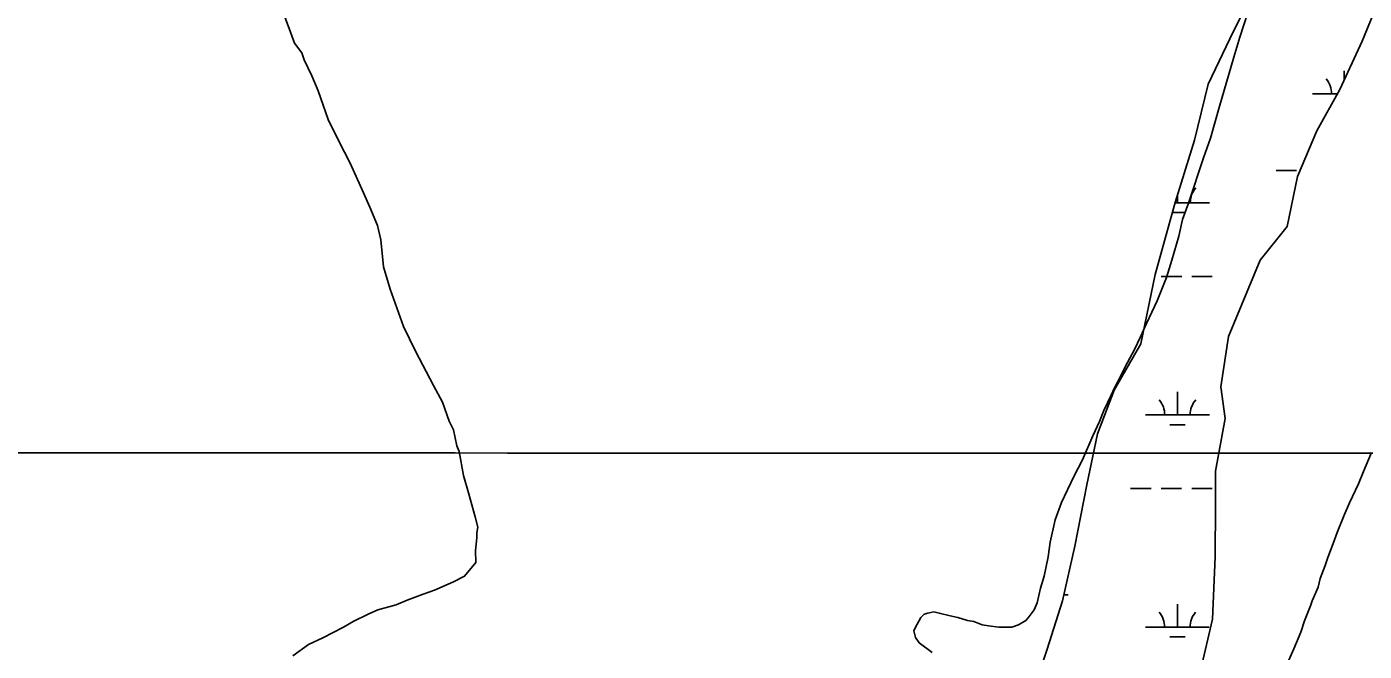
# Model space of a CAD drawing. Extents: x 3250478 to 3288318, y 788638 to 816472.
# Drawn here: x 3266413 to 3268510, y 805829 to 806808 of the extents above; entities that cross this region are included whole.
import ezdxf

# ---------------------------------------------------------------- set-up
doc = ezdxf.new("R2010")
doc.units = 0
for name, color, linetype in [('V-GRID-MAJR', 7, 'Continuous'), ('V-SITE-VEGE', 7, 'Continuous'), ('V-WETL-SWMP', 7, 'Continuous')]:
    doc.layers.add(name, color=color, linetype=linetype)

msp = doc.modelspace()

# ---------------------------------------------------------------- linework, layer by layer
at = {"layer": 'V-GRID-MAJR'}
msp.add_spline([(3254645.228, 806146.921), (3259882.848, 806143.493), (3265120.469, 806140.826), (3270358.09, 806138.922), (3275595.711, 806137.779), (3280833.333, 806137.398), (3286070.954, 806137.779), (3286070.955, 806137.779)], degree=3, dxfattribs=at)
at = {"layer": 'V-SITE-VEGE'}
for points in [[(3268034.989, 806062.274), (3268054.47, 806103.015), (3268068.023, 806129.3250000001), (3268084.114, 806166.671), (3268094.279, 806189.586), (3268101.051, 806206.559), (3268112.0640000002, 806229.4770000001), (3268117.995, 806242.209), (3268127.311, 806260.033), (3268134.934, 806275.311), (3268149.333, 806302.471), (3268158.653, 806321.995), (3268167.97, 806343.212), (3268184.909, 806378.86), (3268199.302, 806415.353), (3268207.767, 806442.512), (3268218.764, 806479.851), (3268224.683, 806506.157), (3268233.9930000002, 806531.618), (3268257.6950000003, 806602.905), (3268268.701, 806633.459), (3268282.236, 806681.831), (3268305.0810000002, 806760.752), (3268314.39, 806792.152), (3268339.779, 806870.228)], [(3267051.802, 805924.933), (3267081.75, 805937.819), (3267099.201, 805946.799), (3267116.508, 805968.316), (3267116.291, 805987.1240000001), (3267118.566, 806007.213), (3267118.48, 806014.736), (3267119.631, 806023.528), (3267115.683, 806039.785), (3267105.218, 806077.282), (3267097.376, 806104.78), (3267090.673, 806142.3200000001), (3267086.81, 806151.055), (3267081.506, 806176.073), (3267075.075, 806189.792), (3267064.698, 806219.767), (3267050.6010000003, 806245.938), (3267022.394, 806299.535), (3267003.139, 806338.186), (3266982.399, 806396.882), (3266971.96, 806431.8740000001), (3266967.7090000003, 806474.46), (3266962.431, 806496.9720000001), (3266950.8170000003, 806525.679), (3266940.524, 806548.131), (3266919.927, 806594.291), (3266901.968, 806629.1950000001), (3266885.2770000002, 806662.86), (3266869.71, 806707.824), (3266859.404, 806731.529), (3266847.829, 806756.478), (3266843.94, 806767.718), (3266832.4790000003, 806782.631), (3266826.008, 806800.113), (3266814.346, 806832.582)], [(3268521.08, 806140.718), (3268508.378, 806111.012), (3268500.758, 806091.493), (3268486.358, 806061.786), (3268477.89, 806042.265), (3268466.882, 806015.108), (3268460.955, 805998.132), (3268452.488, 805976.067), (3268448.257, 805963.337), (3268440.636, 805942.968), (3268437.253, 805929.3910000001), (3268427.9390000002, 805908.172), (3268425.399, 805900.535), (3268416.085, 805876.768), (3268410.16, 805858.948), (3268399.1520000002, 805832.638), (3268390.684, 805813.966)], [(3267832.403, 805827.094), (3267812.025, 805842.349), (3267806.08, 805850.828), (3267803.526, 805861.009), (3267806.068, 805866.9500000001), (3267811.151, 805876.287), (3267814.54, 805882.228), (3267819.625, 805887.323), (3267825.565, 805889.023), (3267834.895, 805890.729), (3267843.38, 805889.04), (3267860.352, 805884.81), (3267872.232, 805882.273), (3267887.511, 805877.196), (3267897.691, 805875.506), (3267910.4220000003, 805870.427), (3267920.6040000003, 805868.738), (3267936.7260000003, 805867.054), (3267957.089, 805867.071), (3267967.268, 805870.4720000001), (3267979.14, 805877.27), (3267982.532, 805881.513), (3267991.85, 805894.248), (3267996.935, 805905.282), (3268002.006, 805928.193), (3268007.931, 805946.865), (3268013.846, 805977.415), (3268017.221, 806000.324), (3268024.8310000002, 806035.115), (3268034.989, 806062.274)], [(3266829.782, 805822.047), (3266854.6550000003, 805839.894), (3266877.107, 805850.185), (3266909.519, 805866.862), (3266924.463, 805875.812), (3266948.156, 805887.37), (3266963.129, 805893.813), (3266991.877, 805901.672), (3267009.347, 805909.395), (3267034.322, 805918.461), (3267051.802, 805924.933)]]:
    msp.add_lwpolyline(points, dxfattribs=at)
at = {"layer": 'V-WETL-SWMP'}
for p, q in [((3268478.335920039, 806724.8197194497), (3268478.340154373, 806739.0707064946)), ((3268428.329634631, 806703.0853526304), (3268467.6981073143, 806703.0739009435)), ((3268371.4501595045, 806583.031227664), (3268403.450046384, 806583.0219193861)), ((3268212.7691389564, 806532.3355248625), (3268266.843452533, 806532.3197954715)), ((3268216.8436292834, 806532.3343396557), (3268216.8475451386, 806545.5134617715)), ((3268208.5139285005, 806516.9058050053), (3268228.8390019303, 806516.8998927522)), ((3268191.4014213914, 806416.910057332), (3268223.4013082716, 806416.9007490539)), ((3268239.401251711, 806416.8960949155), (3268271.40113859, 806416.8867866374)), ((3268216.7447832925, 806199.6602817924), (3268216.755479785, 806235.66017984)), ((3268166.744960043, 806199.6748259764), (3268266.7446065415, 806199.6457376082)), ((3268204.74024078, 806184.2328160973), (3268228.740155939, 806184.225834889)), ((3268143.3027450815, 806084.2499618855), (3268175.3026319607, 806084.2406536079)), ((3268191.3025754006, 806084.2359994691), (3268223.3024622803, 806084.226691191)), ((3268239.3024057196, 806084.2220370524), (3268271.3022925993, 806084.2127287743)), ((3268038.8379189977, 805917.779806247), (3268045.345619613, 805917.7779132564)), ((3268216.645937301, 805866.9862239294), (3268216.656633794, 805902.9861219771)), ((3268166.646114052, 805867.0007681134), (3268266.6457605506, 805866.9716797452)), ((3268204.641394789, 805851.5587582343), (3268228.641309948, 805851.5517770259))]:
    msp.add_line(p, q, dxfattribs=at)
for points in [[(3268559.4590000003, 806916.683), (3268506.19, 806785.763), (3268471.507, 806709.8690000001), (3268435.37, 806645.349), (3268404.886, 806573.628), (3268388.506, 806495.308), (3268346.634, 806442.439), (3268296.723, 806322.625), (3268284.896, 806243.765), (3268291.503, 806194.188), (3268276.535, 806111.707), (3268276.176, 806058.351), (3268275.973, 805976.943), (3268271.699, 805879.517), (3268251.474, 805792.309)], [(3267804.8680000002, 805139.9010000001), (3267830.362, 805230.12), (3267849.9390000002, 805287.894), (3267872.754, 805345.49), (3267888.915, 805401.719), (3267896.63, 805461.978), (3267906.128, 805541.598), (3267930.7260000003, 805608.846), (3267968.574, 805677.2270000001), (3267987.597, 805757.11), (3268012.225, 805832.464), (3268036.67, 805908.081), (3268055.765, 805993.755), (3268074.754, 806090.113), (3268091.1950000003, 806169.949), (3268117.2830000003, 806238.56), (3268159.326, 806311.294), (3268181.744, 806419.828), (3268212.898, 806532.797), (3268243.262, 806630.522), (3268265.075, 806718.561), (3268304.435, 806801.666), (3268334.161, 806861.259)]]:
    msp.add_lwpolyline(points, dxfattribs=at)
for centre, radius, start, end in [((3268423.086858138, 806703.5616795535), 35.24628790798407, 359.2115128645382, 40.75517119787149), ((3268272.086511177, 806532.7930722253), 35.24628790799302, 139.21151094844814, 180.75516928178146), ((3268161.5021835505, 806200.1511528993), 35.24628790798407, 359.2115128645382, 40.75517119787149), ((3268271.987665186, 806200.1190143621), 35.24628790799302, 139.21151094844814, 180.75516928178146), ((3268161.403337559, 805867.4770950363), 35.24628790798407, 359.2115128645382, 40.75517119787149), ((3268271.888819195, 805867.4449564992), 35.24628790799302, 139.21151094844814, 180.75516928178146)]:
    msp.add_arc(centre, radius, start, end, dxfattribs=at)

doc.saveas('drawing.dxf')
